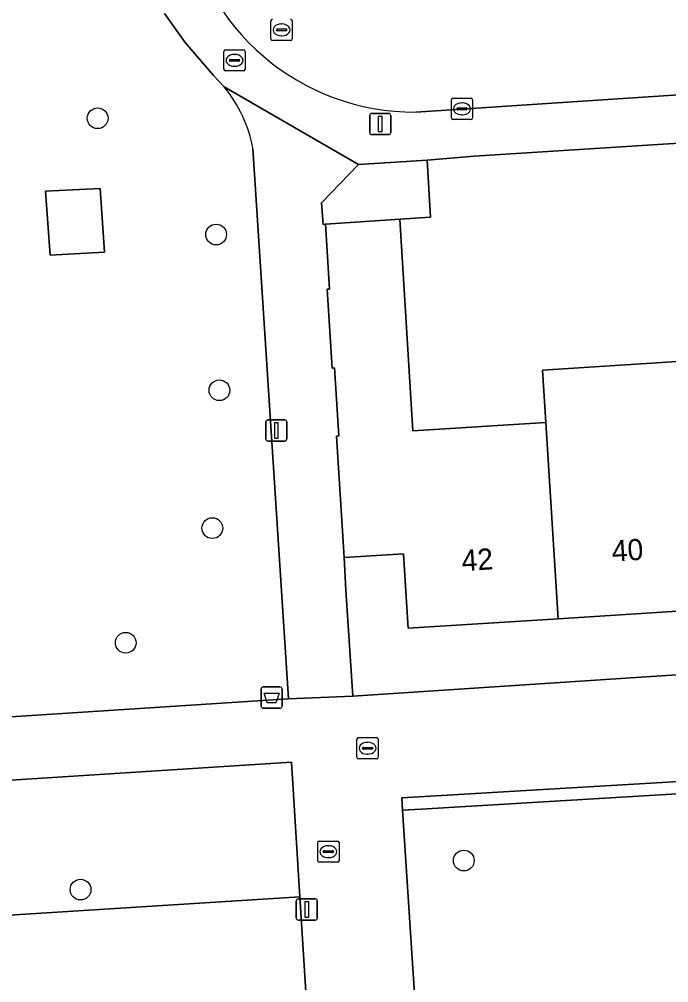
# Model space of a CAD drawing. Extents: x 159680 to 160786, y 387323 to 388340.
# Drawn here: x 160471.16 to 160501.78, y 388039.25 to 388084.7 of the extents above; entities that cross this region are included whole.
import ezdxf

# ---------------------------------------------------------------- set-up
doc = ezdxf.new("R2010")
doc.units = 0
for name, color, linetype in [('IMGEO_Afvalbak', 7, 'Continuous'), ('IMGEO_Boom', 7, 'Continuous'), ('IMGEO_Erf', 7, 'Continuous'), ('IMGEO_Groenvoorziening', 7, 'Continuous'), ('IMGEO_Kolk', 7, 'Continuous'), ('IMGEO_Lichtmast', 7, 'Continuous'), ('IMGEO_Muur', 7, 'Continuous'), ('IMGEO_Pand', 7, 'Continuous'), ('IMGEO_Pand_nummerreeks', 7, 'Continuous'), ('IMGEO_Rijbaan_lokaal_open', 7, 'Continuous'), ('IMGEO_Rioolput', 7, 'Continuous'), ('IMGEO_Voetpad_open', 7, 'Continuous')]:
    doc.layers.add(name, color=color, linetype=linetype)

msp = doc.modelspace()

# ---------------------------------------------------------------- linework, layer by layer
at = {"layer": 'IMGEO_Afvalbak'}
for p, q in [((160482.657, 388053.202), (160483.447, 388053.202)), ((160483.447, 388053.202), (160482.657, 388053.202)), ((160482.557, 388052.302), (160482.557, 388053.102)), ((160482.557, 388053.102), (160482.557, 388052.302)), ((160483.547, 388053.102), (160483.547, 388052.302)), ((160483.547, 388052.302), (160483.547, 388053.102)), ((160483.447, 388052.202), (160482.657, 388052.202)), ((160482.657, 388052.202), (160483.447, 388052.202))]:
    msp.add_line(p, q, dxfattribs=at)
msp.add_lwpolyline([(160482.7, 388052.916), (160483.404, 388052.916), (160483.255, 388052.446), (160482.849, 388052.446), (160482.7, 388052.916)], dxfattribs=at)
for centre, start, end in [((160482.657, 388053.102), 90, 180), ((160482.657, 388053.102), 90, 180), ((160483.447, 388053.102), 0, 90), ((160483.447, 388053.102), 360, 90), ((160482.657, 388052.302), 180, 270), ((160482.657, 388052.302), 180, 270), ((160483.447, 388052.302), 270, 0), ((160483.447, 388052.302), 270, 0)]:
    msp.add_arc(centre, 0.1, start, end, dxfattribs=at)
at = {"layer": 'IMGEO_Boom'}
for centre in [(160474.852, 388080.026), (160480.439, 388074.542), (160480.593, 388067.196), (160480.258, 388060.694), (160476.175, 388055.287), (160492.118, 388045.015), (160474.045, 388043.643)]:
    msp.add_circle(centre, 0.489, dxfattribs=at)
at = {"layer": 'IMGEO_Erf'}
for points in [[(160480.819, 388081.514), (160480.315, 388082.04), (160478.972, 388083.607), (160478, 388084.969)], [(160507.988, 388079.205), (160501.769, 388078.813), (160492.611, 388078.237), (160490.384, 388078.045), (160490.549, 388075.36), (160489.102, 388075.271), (160489.715, 388065.285), (160495.982, 388065.682), (160495.825, 388068.151), (160500, 388068.416), (160502.899, 388068.599)], [(160422.593, 388074.262), (160423.802, 388066.044), (160426.185, 388048.947), (160426.289, 388048.905), (160459.363, 388051.054), (160483.853, 388052.645), (160482.175, 388078.594)], [(160503.641, 388056.872), (160500, 388056.641), (160496.568, 388056.423), (160489.493, 388055.975), (160489.368, 388057.951), (160489.271, 388059.488), (160486.476, 388059.311), (160486.55, 388057.772), (160486.878, 388052.772), (160500, 388053.63), (160545.712, 388056.621)]]:
    msp.add_lwpolyline(points, dxfattribs=at)
msp.add_lwpolyline([(160472.393, 388076.587), (160474.965, 388076.721), (160475.18, 388073.711), (160472.609, 388073.569)], close=True, dxfattribs=at)
msp.add_arc((160475.877, 388077.444), 6.402, 10.3455, 39.4733, dxfattribs=at)
at = {"layer": 'IMGEO_Groenvoorziening'}
for points in [[(160483.99, 388049.658), (160459.491, 388048.081), (160431.581, 388046.284), (160426.586, 388045.929), (160427.077, 388042.241)], [(160429.958, 388039.954), (160436.351, 388040.274), (160484.392, 388043.298), (160483.99, 388049.658)], [(160484.392, 388043.298), (160436.351, 388040.274), (160429.958, 388039.954)], [(160470.209, 388031.386), (160485.109, 388031.191), (160485.083, 388032.376), (160484.392, 388043.298)]]:
    msp.add_lwpolyline(points, dxfattribs=at)
msp.add_lwpolyline([(160515.899, 388048.982), (160515.311, 388048.947), (160490.11, 388047.44), (160489.234, 388047.388), (160490.235, 388031.988), (160493.518, 388031.908), (160512.877, 388031.602), (160516.921, 388031.892), (160515.928, 388048.492)], close=True, dxfattribs=at)
at = {"layer": 'IMGEO_Kolk'}
for p, q in [((160491.53, 388080.043), (160491.53, 388080.895)), ((160491.605, 388080.969), (160492.457, 388080.969)), ((160492.531, 388080.895), (160492.531, 388080.043)), ((160491.789, 388080.463), (160491.789, 388080.475)), ((160492.227, 388080.426), (160491.829, 388080.426)), ((160491.832, 388080.512), (160492.23, 388080.512)), ((160492.018, 388080.749), (160492.043, 388080.749)), ((160492.273, 388080.475), (160492.273, 388080.463)), ((160492.457, 388079.969), (160491.605, 388079.969)), ((160492.041, 388080.189), (160492.016, 388080.189))]:
    msp.add_line(p, q, dxfattribs=at)
for points in [[(160491.53, 388080.043), (160491.53, 388080.895)], [(160491.605, 388080.969), (160492.457, 388080.969)], [(160492.531, 388080.895), (160492.531, 388080.043)], [(160492.457, 388079.969), (160491.605, 388079.969)]]:
    msp.add_lwpolyline(points, dxfattribs=at)
for centre, radius, start, end in [((160491.607, 388080.893), 0.0765, 91.552, 178.448), ((160491.607, 388080.893), 0.0765, 91.552, 178.448), ((160492.455, 388080.893), 0.0765, 1.552, 88.448), ((160492.455, 388080.893), 0.0765, 1.552, 88.448), ((160491.829, 388080.472), 0.0403, 85.8775, 175.7526), ((160491.826, 388080.462), 0.0366, 178.938, 274.7102), ((160492.23, 388080.469), 0.043, 264.8664, 352.4533), ((160492.234, 388080.474), 0.0386, 1.7309, 96.639), ((160491.607, 388080.045), 0.0765, 181.552, 268.448), ((160491.607, 388080.045), 0.0765, 181.552, 268.448), ((160492.455, 388080.045), 0.0765, 271.552, 358.448), ((160492.455, 388080.045), 0.0765, 271.552, 358.448)]:
    msp.add_arc(centre, radius, start, end, dxfattribs=at)
for centre, major_axis, ratio, start_param, end_param in [((160492.017, 388080.469), (-0.387, 0.002), 0.722429, 4.712389, 7.853982), ((160492.042, 388080.469), (-0.39, 0.002), 0.717154, 1.570796, 4.712389)]:
    msp.add_ellipse(centre, major_axis=major_axis, ratio=ratio, start_param=start_param, end_param=end_param, dxfattribs=at)
at = {"layer": 'IMGEO_Lichtmast'}
for p, q in [((160487.68, 388079.354), (160487.68, 388080.154)), ((160487.68, 388080.154), (160487.68, 388079.354)), ((160487.78, 388080.254), (160488.57, 388080.254)), ((160488.57, 388080.254), (160487.78, 388080.254)), ((160488.67, 388080.154), (160488.67, 388079.354)), ((160488.67, 388079.354), (160488.67, 388080.154)), ((160488.57, 388079.254), (160487.78, 388079.254)), ((160487.78, 388079.254), (160488.57, 388079.254)), ((160482.781, 388064.9), (160482.781, 388065.7)), ((160482.781, 388065.7), (160482.781, 388064.9)), ((160482.881, 388065.8), (160483.671, 388065.8)), ((160483.671, 388065.8), (160482.881, 388065.8)), ((160483.771, 388065.7), (160483.771, 388064.9)), ((160483.771, 388064.9), (160483.771, 388065.7)), ((160483.671, 388064.8), (160482.881, 388064.8)), ((160482.881, 388064.8), (160483.671, 388064.8)), ((160484.32, 388043.204), (160485.11, 388043.204)), ((160485.11, 388043.204), (160484.32, 388043.204)), ((160484.22, 388042.304), (160484.22, 388043.104)), ((160484.22, 388043.104), (160484.22, 388042.304)), ((160485.21, 388043.104), (160485.21, 388042.304)), ((160485.21, 388042.304), (160485.21, 388043.104)), ((160485.11, 388042.204), (160484.32, 388042.204)), ((160484.32, 388042.204), (160485.11, 388042.204))]:
    msp.add_line(p, q, dxfattribs=at)
for points in [[(160488.1, 388080.129), (160488.25, 388080.129), (160488.25, 388079.379), (160488.1, 388079.379), (160488.1, 388080.129)], [(160483.201, 388065.675), (160483.351, 388065.675), (160483.351, 388064.925), (160483.201, 388064.925), (160483.201, 388065.675)], [(160484.64, 388043.079), (160484.79, 388043.079), (160484.79, 388042.329), (160484.64, 388042.329), (160484.64, 388043.079)]]:
    msp.add_lwpolyline(points, dxfattribs=at)
for centre, start, end in [((160487.78, 388080.154), 90, 180), ((160487.78, 388080.154), 90, 180), ((160488.57, 388080.154), 0, 90), ((160488.57, 388080.154), 360, 90), ((160487.78, 388079.354), 180, 270), ((160487.78, 388079.354), 180, 270), ((160488.57, 388079.354), 270, 0), ((160488.57, 388079.354), 270, 0), ((160482.881, 388065.7), 90, 180), ((160482.881, 388065.7), 90, 180), ((160483.671, 388065.7), 0, 90), ((160483.671, 388065.7), 360, 90), ((160482.881, 388064.9), 180, 270), ((160482.881, 388064.9), 180, 270), ((160483.671, 388064.9), 270, 0), ((160483.671, 388064.9), 270, 0), ((160484.32, 388043.104), 90, 180), ((160484.32, 388043.104), 90, 180), ((160485.11, 388043.104), 0, 90), ((160485.11, 388043.104), 360, 90), ((160484.32, 388042.304), 180, 270), ((160484.32, 388042.304), 180, 270), ((160485.11, 388042.304), 270, 0), ((160485.11, 388042.304), 270, 0)]:
    msp.add_arc(centre, 0.1, start, end, dxfattribs=at)
at = {"layer": 'IMGEO_Muur'}
msp.add_lwpolyline([(160492.611, 388078.237), (160501.769, 388078.813)], dxfattribs=at)
at = {"layer": 'IMGEO_Pand'}
for points in [[(160490.384, 388078.045), (160487.15, 388077.847), (160485.405, 388076.035), (160485.479, 388075.022), (160485.589, 388075.03), (160489.102, 388075.271), (160490.549, 388075.36)], [(160472.609, 388073.569), (160475.18, 388073.711), (160474.965, 388076.721), (160472.393, 388076.587)], [(160495.982, 388065.682), (160489.715, 388065.285), (160489.102, 388075.271), (160485.589, 388075.03), (160485.784, 388071.967), (160485.674, 388071.96), (160485.91, 388068.243), (160486.019, 388068.25), (160486.223, 388065.041), (160486.113, 388065.034), (160486.476, 388059.311), (160489.271, 388059.488), (160489.368, 388057.951), (160489.493, 388055.975), (160496.568, 388056.423)], [(160496.568, 388056.423), (160500, 388056.641), (160503.641, 388056.872), (160503.055, 388066.13), (160502.899, 388068.599), (160500, 388068.416), (160495.825, 388068.151), (160495.982, 388065.682)]]:
    msp.add_lwpolyline(points, close=True, dxfattribs=at)
at = {"layer": 'IMGEO_Rijbaan_lokaal_open'}
msp.add_lwpolyline([(160489.849, 388080.315), (160518.205, 388082.19), (160538.681, 388083.464), (160539.832, 388083.477), (160539.485, 388088.394), (160532.583, 388087.911), (160491.855, 388085.434), (160489.717, 388085.276)], dxfattribs=at)
msp.add_arc((160489.784, 388091.246), 10.931, 188.3774, 270.3402, dxfattribs=at)
at = {"layer": 'IMGEO_Rioolput'}
for p, q in [((160483.024, 388083.769), (160483.024, 388084.621)), ((160483.512, 388084.475), (160483.537, 388084.475)), ((160484.025, 388084.621), (160484.025, 388083.769)), ((160483.283, 388084.189), (160483.283, 388084.201)), ((160483.721, 388084.152), (160483.323, 388084.152)), ((160483.326, 388084.238), (160483.724, 388084.238)), ((160483.767, 388084.201), (160483.767, 388084.189)), ((160483.951, 388083.695), (160483.099, 388083.695)), ((160483.535, 388083.915), (160483.51, 388083.915)), ((160480.804, 388082.331), (160480.804, 388083.183)), ((160480.879, 388083.257), (160481.731, 388083.257)), ((160481.805, 388083.183), (160481.805, 388082.331)), ((160481.063, 388082.751), (160481.063, 388082.763)), ((160481.501, 388082.714), (160481.103, 388082.714)), ((160481.106, 388082.8), (160481.504, 388082.8)), ((160481.292, 388083.037), (160481.317, 388083.037)), ((160481.547, 388082.763), (160481.547, 388082.751)), ((160481.731, 388082.257), (160480.879, 388082.257)), ((160481.315, 388082.477), (160481.29, 388082.477)), ((160487.08, 388049.885), (160487.08, 388050.737)), ((160487.155, 388050.811), (160488.007, 388050.811)), ((160487.568, 388050.591), (160487.593, 388050.591)), ((160488.081, 388050.737), (160488.081, 388049.885)), ((160487.339, 388050.305), (160487.339, 388050.317)), ((160487.777, 388050.268), (160487.379, 388050.268)), ((160487.382, 388050.354), (160487.78, 388050.354)), ((160487.591, 388050.031), (160487.566, 388050.031)), ((160487.823, 388050.317), (160487.823, 388050.305)), ((160488.007, 388049.811), (160487.155, 388049.811)), ((160485.232, 388045.009), (160485.232, 388045.861)), ((160485.307, 388045.935), (160486.159, 388045.935)), ((160486.233, 388045.861), (160486.233, 388045.009)), ((160485.491, 388045.429), (160485.491, 388045.441)), ((160485.929, 388045.392), (160485.531, 388045.392)), ((160485.534, 388045.478), (160485.932, 388045.478)), ((160485.72, 388045.715), (160485.745, 388045.715)), ((160485.975, 388045.441), (160485.975, 388045.429)), ((160486.159, 388044.935), (160485.307, 388044.935)), ((160485.743, 388045.155), (160485.718, 388045.155))]:
    msp.add_line(p, q, dxfattribs=at)
for points in [[(160483.024, 388083.769), (160483.024, 388084.621)], [(160484.025, 388084.621), (160484.025, 388083.769)], [(160483.951, 388083.695), (160483.099, 388083.695)], [(160480.804, 388082.331), (160480.804, 388083.183)], [(160480.879, 388083.257), (160481.731, 388083.257)], [(160481.805, 388083.183), (160481.805, 388082.331)], [(160481.731, 388082.257), (160480.879, 388082.257)], [(160487.08, 388049.885), (160487.08, 388050.737)], [(160487.155, 388050.811), (160488.007, 388050.811)], [(160488.081, 388050.737), (160488.081, 388049.885)], [(160488.007, 388049.811), (160487.155, 388049.811)], [(160485.232, 388045.009), (160485.232, 388045.861)], [(160485.307, 388045.935), (160486.159, 388045.935)], [(160486.233, 388045.861), (160486.233, 388045.009)], [(160486.159, 388044.935), (160485.307, 388044.935)]]:
    msp.add_lwpolyline(points, dxfattribs=at)
for centre, radius, start, end in [((160483.101, 388084.619), 0.0765, 91.552, 178.448), ((160483.101, 388084.619), 0.0765, 91.552, 178.448), ((160483.949, 388084.619), 0.0765, 1.552, 88.448), ((160483.949, 388084.619), 0.0765, 1.552, 88.448), ((160483.323, 388084.198), 0.0403, 85.8775, 175.7526), ((160483.32, 388084.188), 0.0366, 178.938, 274.7102), ((160483.724, 388084.195), 0.043, 264.8664, 352.4533), ((160483.728, 388084.2), 0.0386, 1.7309, 96.639), ((160483.101, 388083.771), 0.0765, 181.552, 268.448), ((160483.101, 388083.771), 0.0765, 181.552, 268.448), ((160483.949, 388083.771), 0.0765, 271.552, 358.448), ((160483.949, 388083.771), 0.0765, 271.552, 358.448), ((160480.881, 388083.181), 0.0765, 91.552, 178.448), ((160480.881, 388083.181), 0.0765, 91.552, 178.448), ((160481.729, 388083.181), 0.0765, 1.552, 88.448), ((160481.729, 388083.181), 0.0765, 1.552, 88.448), ((160481.103, 388082.76), 0.0403, 85.8775, 175.7526), ((160481.1, 388082.75), 0.0366, 178.938, 274.7102), ((160481.504, 388082.757), 0.043, 264.8664, 352.4533), ((160481.508, 388082.762), 0.0386, 1.7309, 96.639), ((160480.881, 388082.333), 0.0765, 181.552, 268.448), ((160480.881, 388082.333), 0.0765, 181.552, 268.448), ((160481.729, 388082.333), 0.0765, 271.552, 358.448), ((160481.729, 388082.333), 0.0765, 271.552, 358.448), ((160487.157, 388050.735), 0.0765, 91.552, 178.448), ((160487.157, 388050.735), 0.0765, 91.552, 178.448), ((160488.005, 388050.735), 0.0765, 1.552, 88.448), ((160488.005, 388050.735), 0.0765, 1.552, 88.448), ((160487.379, 388050.314), 0.0403, 85.8775, 175.7526), ((160487.376, 388050.304), 0.0366, 178.938, 274.7102), ((160487.78, 388050.311), 0.043, 264.8664, 352.4533), ((160487.784, 388050.316), 0.0386, 1.7309, 96.639), ((160487.157, 388049.887), 0.0765, 181.552, 268.448), ((160487.157, 388049.887), 0.0765, 181.552, 268.448), ((160488.005, 388049.887), 0.0765, 271.552, 358.448), ((160488.005, 388049.887), 0.0765, 271.552, 358.448), ((160485.309, 388045.859), 0.0765, 91.552, 178.448), ((160485.309, 388045.859), 0.0765, 91.552, 178.448), ((160486.157, 388045.859), 0.0765, 1.552, 88.448), ((160486.157, 388045.859), 0.0765, 1.552, 88.448), ((160485.531, 388045.438), 0.0403, 85.8775, 175.7526), ((160485.528, 388045.428), 0.0366, 178.938, 274.7102), ((160485.932, 388045.435), 0.043, 264.8664, 352.4533), ((160485.936, 388045.44), 0.0386, 1.7309, 96.639), ((160485.309, 388045.011), 0.0765, 181.552, 268.448), ((160485.309, 388045.011), 0.0765, 181.552, 268.448), ((160486.157, 388045.011), 0.0765, 271.552, 358.448), ((160486.157, 388045.011), 0.0765, 271.552, 358.448)]:
    msp.add_arc(centre, radius, start, end, dxfattribs=at)
for centre, major_axis, ratio, start_param, end_param in [((160483.511, 388084.195), (-0.387, 0.002), 0.722429, 4.712389, 7.853982), ((160483.536, 388084.195), (-0.39, 0.002), 0.717154, 1.570796, 4.712389), ((160481.291, 388082.757), (-0.387, 0.002), 0.722429, 4.712389, 7.853982), ((160481.316, 388082.757), (-0.39, 0.002), 0.717154, 1.570796, 4.712389), ((160487.567, 388050.311), (-0.387, 0.002), 0.722429, 4.712389, 7.853982), ((160487.592, 388050.311), (-0.39, 0.002), 0.717154, 1.570796, 4.712389), ((160485.719, 388045.435), (-0.387, 0.002), 0.722429, 4.712389, 7.853982), ((160485.744, 388045.435), (-0.39, 0.002), 0.717154, 1.570796, 4.712389)]:
    msp.add_ellipse(centre, major_axis=major_axis, ratio=ratio, start_param=start_param, end_param=end_param, dxfattribs=at)
at = {"layer": 'IMGEO_Voetpad_open'}
for points in [[(160478, 388084.969), (160478.972, 388083.607), (160480.315, 388082.04), (160480.819, 388081.514), (160487.15, 388077.847), (160490.384, 388078.045), (160492.611, 388078.237), (160501.769, 388078.813), (160507.988, 388079.205), (160521.348, 388080.045), (160524.619, 388080.251), (160534.266, 388080.858), (160536.661, 388081.009), (160541.232, 388081.287), (160544.011, 388081.435), (160545.712, 388056.621), (160547.61, 388056.738), (160547.518, 388058.161), (160548.583, 388058.18), (160547.409, 388076.127), (160547.248, 388077.958)], [(160541.378, 388083.522), (160539.832, 388083.477), (160538.681, 388083.464), (160518.205, 388082.19), (160489.849, 388080.315)], [(160486.019, 388068.25), (160485.91, 388068.243), (160485.674, 388071.96), (160485.784, 388071.967), (160485.589, 388075.03), (160485.479, 388075.022), (160485.405, 388076.035), (160487.15, 388077.847), (160480.819, 388081.514)], [(160482.175, 388078.594), (160483.853, 388052.645), (160486.878, 388052.772), (160486.55, 388057.772), (160486.476, 388059.311), (160486.113, 388065.034), (160486.223, 388065.041), (160486.019, 388068.25)]]:
    msp.add_lwpolyline(points, dxfattribs=at)
for points in [[(160545.992, 388051.311), (160545.712, 388056.621), (160500, 388053.63), (160486.878, 388052.772), (160483.853, 388052.645), (160459.363, 388051.054), (160426.289, 388048.905), (160426.185, 388048.947), (160426.586, 388045.929), (160431.581, 388046.284), (160459.491, 388048.081), (160483.99, 388049.658), (160484.392, 388043.298), (160485.083, 388032.376), (160490.235, 388031.988), (160489.234, 388047.388), (160489.196, 388047.978), (160514.273, 388049.453), (160515.657, 388049.534), (160515.864, 388049.546), (160517.515, 388049.642), (160517.536, 388049.643), (160518.759, 388049.714), (160527.929, 388050.256)], [(160515.899, 388048.982), (160515.899, 388048.984), (160515.864, 388049.546), (160515.657, 388049.534), (160514.273, 388049.453), (160489.196, 388047.978), (160489.234, 388047.388), (160490.11, 388047.44), (160515.311, 388048.947)]]:
    msp.add_lwpolyline(points, close=True, dxfattribs=at)
for centre, radius, start, end in [((160489.784, 388091.246), 10.931, 188.3774, 270.3402), ((160475.877, 388077.444), 6.402, 10.3455, 39.4733)]:
    msp.add_arc(centre, radius, start, end, dxfattribs=at)

# ---------------------------------------------------------------- texts
at = {"layer": 'IMGEO_Pand_nummerreeks'}
for s, rotation, p in [('40', 3.6323, (160499.124, 388059.111)), ('42', 3.6268, (160492.043, 388058.661))]:
    msp.add_text(s, height=1, rotation=rotation, dxfattribs=at).set_placement(p)

doc.saveas('drawing.dxf')
